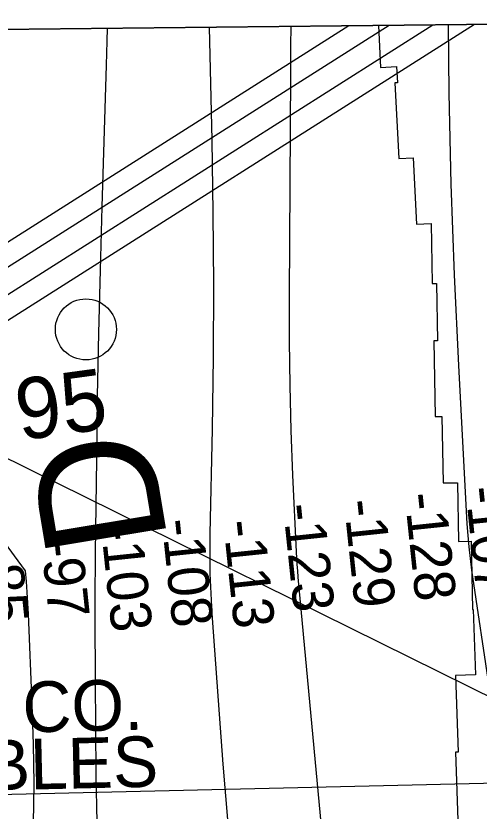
# Model space of a CAD drawing. Extents: x 3651524 to 3689615, y 505651 to 531377.
# Drawn here: x 3684277 to 3685036, y 528272 to 529575 of the extents above; entities that cross this region are included whole.
import ezdxf

# ---------------------------------------------------------------- set-up
doc = ezdxf.new("R2010")
doc.units = 0
for name, color, linetype in [('V-GRID-FRAM', 7, 'Continuous'), ('V-RIVR-IDEN', 7, 'Continuous'), ('V-RIVR-MILE', 7, 'Continuous'), ('V-RIVR-RANG', 7, 'Continuous'), ('V-RRAP-RVMT', 7, 'Continuous'), ('V-TOPO-DPTH', 7, 'Continuous'), ('V-TOPO-MAJR', 7, 'Continuous'), ('V-TOPO-MINR', 7, 'Continuous'), ('V-UTIL-IDEN', 7, 'Continuous'), ('V-UTIL-LINE', 7, 'Continuous')]:
    doc.layers.add(name, color=color, linetype=linetype)

msp = doc.modelspace()

# ---------------------------------------------------------------- linework, layer by layer
at = {"layer": 'V-GRID-FRAM'}
msp.add_lwpolyline([(3655577.191, 529244.355), (3687244.414, 529585.207), (3687448.048, 511403.469), (3655764.959, 511062.446), (3655577.191, 529244.355)], dxfattribs=at)
at = {"layer": 'V-RIVR-MILE'}
msp.add_circle((3684391.819, 529061.285), 50, dxfattribs=at)
at = {"layer": 'V-RRAP-RVMT'}
for p, q in [((3685374.432, 529565.079), (3684870.751, 529559.658)), ((3684870.751, 529559.658), (3684874.364, 529490.726)), ((3684874.364, 529490.726), (3684900.526, 529492.097)), ((3684900.526, 529492.097), (3684901.915, 529465.449)), ((3684901.915, 529465.449), (3684897.925, 529465.24)), ((3684897.925, 529465.24), (3684904.414, 529341.41)), ((3684904.414, 529341.41), (3684927.54, 529342.602)), ((3684927.54, 529342.602), (3684933.176, 529233.768)), ((3684933.176, 529233.768), (3684957.27, 529235.016)), ((3684957.27, 529235.016), (3684958.999, 529136.398)), ((3684958.999, 529136.398), (3684966.19, 529136.524)), ((3684966.19, 529136.524), (3684967.83, 529042.538)), ((3684967.83, 529042.538), (3684961.531, 529042.428)), ((3684961.531, 529042.428), (3684963.695, 528918.447)), ((3684963.695, 528918.447), (3684974.96, 528918.627)), ((3684974.96, 528918.627), (3684976.883, 528809.663)), ((3684976.883, 528809.663), (3685000.407, 528810.036)), ((3685000.407, 528810.036), (3685002.116, 528713.826)), ((3685002.116, 528713.826), (3685022.969, 528714.11)), ((3685022.969, 528714.11), (3685024.913, 528602.242)), ((3685024.913, 528602.242), (3685026.267, 528602.266)), ((3685026.267, 528602.266), (3685030.031, 528495.399)), ((3685030.031, 528495.399), (3684997.142, 528494.239)), ((3684997.142, 528494.239), (3685001.479, 528368.501)), ((3685001.479, 528368.501), (3684997.238, 528368.372)), ((3684997.238, 528368.372), (3685002.149, 528228.452))]:
    msp.add_line(p, q, dxfattribs=at)
at = {"layer": 'V-TOPO-DPTH'}
msp.add_line((3685311.57, 529564.403), (3683548.835, 529545.429), dxfattribs=at)
at = {"layer": 'V-TOPO-MAJR'}
msp.add_lwpolyline([(3684426.747, 529554.879), (3684426.062, 529533.642), (3684424.844, 529494.502), (3684417.81, 529261.951), (3684414.963, 529158.635), (3684412.487, 529055.312), (3684410.567, 528951.977), (3684409.018, 528848.633), (3684407.131, 528695.264), (3684406.866, 528668.599), (3684406.685, 528641.935), (3684406.631, 528615.269), (3684406.66, 528588.603), (3684407.013, 528486.733), (3684407.51, 528409.135), (3684408.31, 528331.541), (3684409.567, 528253.953)], dxfattribs=at)
at = {"layer": 'V-TOPO-MINR'}
for points in [[(3684593.759, 529556.677), (3684598.025, 529371.342), (3684599.965, 529252.97), (3684600.858, 529134.598), (3684600.18, 529016.225), (3684598.456, 528897.85), (3684594.823, 528726.48), (3684594.582, 528693.801), (3684594.942, 528661.137), (3684596.205, 528628.496), (3684598.069, 528595.87), (3684608.214, 528453.009), (3684616.176, 528349.015), (3684624.902, 528245.09), (3684634.776, 528141.267), (3684645.414, 528037.513), (3684700.165, 527531.089), (3684702.079, 527513.779), (3684704.049, 527496.475), (3684706.103, 527479.182), (3684708.214, 527461.895), (3684728.787, 527296.714), (3684742.321, 527197.018), (3684757.313, 527097.559)], [(3684727.603, 529558.117), (3684727.142, 529525.466), (3684726.72, 529481.185), (3684724.502, 529116.057), (3684724.633, 529042.648), (3684725.535, 528969.254), (3684727.59, 528895.884), (3684730.416, 528822.529), (3684736.255, 528696.678), (3684736.811, 528686.265), (3684737.463, 528675.859), (3684738.262, 528665.464), (3684739.156, 528655.075), (3684801.68, 527984.096), (3684809.268, 527904.525), (3684817.084, 527824.978), (3684825.242, 527745.464), (3684833.629, 527665.974), (3684841.365, 527594.144), (3684846.074, 527550.588), (3684850.81, 527507.035), (3684855.583, 527463.486), (3684860.381, 527419.94), (3684983.2, 526309.86)], [(3685340.705, 526873.413), (3685237.36, 527534.85), (3685140.081, 527990.04), (3685115.94, 528108.445), (3685093.29, 528227.121), (3685072.877, 528346.201), (3685053.955, 528465.552), (3685023.985, 528666.828), (3685021.437, 528685.77), (3685019.248, 528704.749), (3685017.597, 528723.783), (3685016.304, 528742.852), (3685002.409, 529001.995), (3684995.536, 529150.694), (3684990.125, 529299.436), (3684986.907, 529448.242), (3684985.578, 529560.894)], [(3683766.589, 529383.185), (3684292.299, 528665.931), (3684293.937, 528648.255), (3684295.362, 528630.564), (3684296.466, 528612.85), (3684297.357, 528595.121), (3684303.475, 528446.523), (3684305.394, 528381.721), (3684306.314, 528316.916), (3684305.735, 528252.107)]]:
    msp.add_lwpolyline(points, dxfattribs=at)
at = {"layer": 'V-UTIL-LINE'}
for p, q in [((3683339.833, 528618.679), (3684822.359, 529559.137)), ((3683349.247, 528496.283), (3685028.213, 529561.353)), ((3683359.672, 528590.097), (3684888.374, 529559.848)), ((3683379.847, 528558.155), (3684960.122, 529560.62)), ((3683345.731, 529302.975), (3685535.496, 528220.962)), ((3685477.087, 528326.809), (3683415.154, 528279.733))]:
    msp.add_line(p, q, dxfattribs=at)

# ---------------------------------------------------------------- texts
at = {"layer": 'V-RIVR-IDEN'}
for s, height, rotation, p in [('95', 99.9998, 7.772473, (3684283.831, 528879.213)), ('D', 200, 99.425401, (3684526.49, 528713.934))]:
    msp.add_text(s, height=height, rotation=rotation, dxfattribs=at).set_placement(p)
at = {"layer": 'V-RIVR-RANG'}
for s, p in [('-107', (3685012.919, 528801.861)), ('-128', (3684913.44, 528791.664)), ('-123', (3684714.208, 528773.893)), ('-129', (3684814.045, 528780.68)), ('-108', (3684515.746, 528748.776)), ('-113', (3684616.492, 528746.907)), ('-103', (3684415.992, 528741.203)), ('-97', (3684318.276, 528714.216)), ('-85', (3684218.797, 528704.019))]:
    msp.add_text(s, height=67, rotation=275.994361, dxfattribs=at).set_placement(p)
at = {"layer": 'V-UTIL-IDEN'}
for s, p in [('S. BELL T. & T. CO.', (3683487.241, 528381.69)), ('2-SUB CABLES', (3683715.476, 528293.262))]:
    msp.add_text(s, height=82.99983, rotation=1.359343, dxfattribs=at).set_placement(p)

doc.saveas('drawing.dxf')
